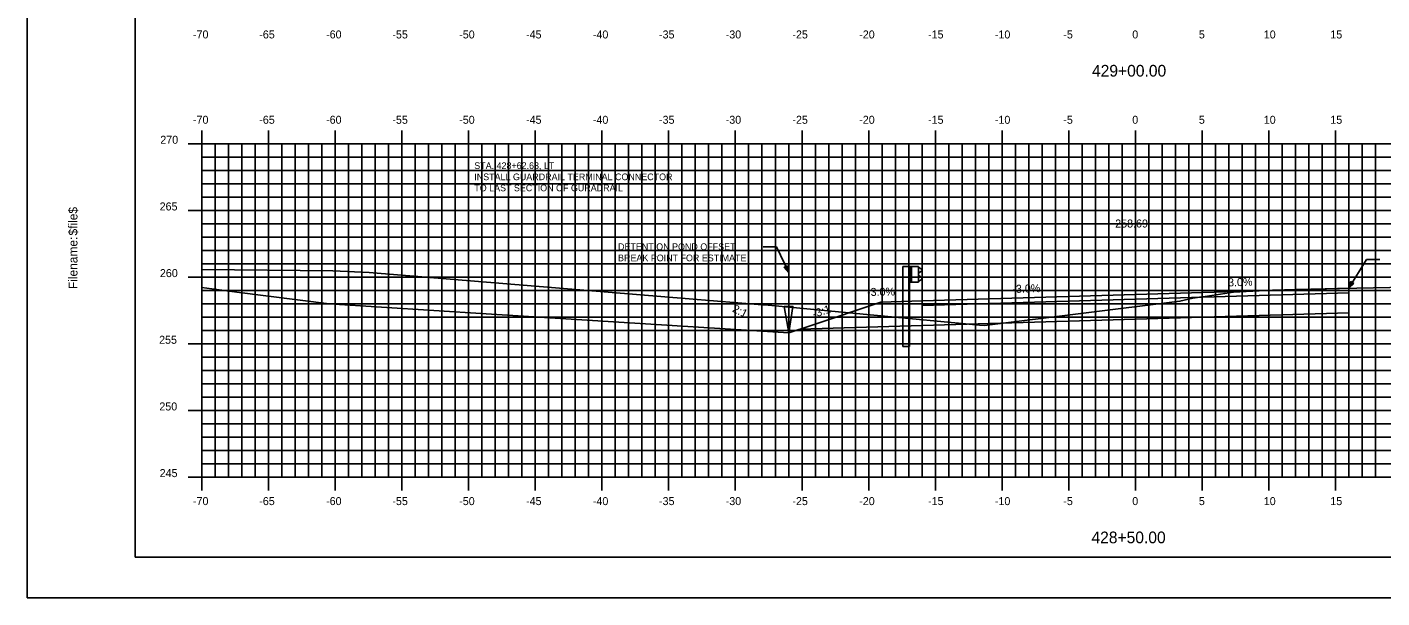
# Model space of a CAD drawing. Extents: x 1160718 to 1173142, y 616002 to 617630.
# Drawn here: x 1170988.1 to 1171089.7, y 616613.9 to 616656.7 of the extents above; entities that cross this region are included whole.
import ezdxf

# ---------------------------------------------------------------- set-up
doc = ezdxf.new("R2010")
doc.units = 0
for name, color, linetype in [('ANNOTATION', 7, 'Continuous'), ('BORDER', 7, 'Continuous'), ('D_Drainage_Ditch_Line', 7, 'Continuous'), ('D_Guardrail_Beam_Lt', 7, 'Continuous'), ('D_Roadway_Centerline', 7, 'Continuous'), ('D_Roadway_Centerline_Text', 7, 'Continuous'), ('D_Roadway_Edge_Pavement', 7, 'Continuous'), ('D_Roadway_Edge_Shoulder', 7, 'Continuous'), ('D_Roadway_Edge_TW', 7, 'Continuous'), ('D_Roadway_Pavement', 7, 'Continuous'), ('D_Roadway_SubGrade', 7, 'Continuous'), ('H_V ANNOTATION', 7, 'Continuous'), ('MAJOR', 7, 'Continuous'), ('MINOR', 7, 'Continuous'), ('PLOT BOUNDARY', 7, 'Continuous'), ('S_Roadway_Centerline', 7, 'Continuous'), ('SHADING', 7, 'Continuous')]:
    doc.layers.add(name, color=color, linetype=linetype)

msp = doc.modelspace()

# ---------------------------------------------------------------- linework, layer by layer
at = {"layer": 'ANNOTATION'}
for p, q in [((1171043.27, 616640.21), (1171044.27, 616640.21)), ((1171045.18, 616638.27), (1171044.27, 616640.21)), ((1171087.18, 616637.1), (1171088.5, 616639.25)), ((1171089.5, 616639.25), (1171088.5, 616639.25))]:
    msp.add_line(p, q, dxfattribs=at)
for points in [[(1171045.08, 616638.77), (1171045.18, 616638.27), (1171044.85, 616638.67)], [(1171087.55, 616637.46), (1171087.18, 616637.1), (1171087.33, 616637.59)]]:
    msp.add_lwpolyline(points, close=True, dxfattribs=at)
at = {"layer": 'BORDER'}
for p, q in [((1170996.18, 616721.93), (1170996.18, 616616.93)), ((1170996.18, 616616.93), (1171156.18, 616616.93))]:
    msp.add_line(p, q, dxfattribs=at)
at = {"layer": 'D_Drainage_Ditch_Line'}
msp.add_line((1171045.18, 616635.07), (1171045.18, 616641.32), dxfattribs=at)
msp.add_lwpolyline([(1171044.85, 616635.73), (1171045.5, 616635.73), (1171045.18, 616633.76)], close=True, dxfattribs=at)
at = {"layer": 'D_Guardrail_Beam_Lt'}
for p, q in [((1171053.75, 616638.72), (1171053.75, 616632.72)), ((1171054.22, 616638.72), (1171053.75, 616638.72)), ((1171054.91, 616638.72), (1171054.22, 616638.72)), ((1171054.22, 616638.72), (1171054.22, 616637.55)), ((1171054.28, 616638.72), (1171054.28, 616637.55)), ((1171054.39, 616638.72), (1171054.39, 616637.55)), ((1171054.91, 616637.55), (1171054.91, 616638.72)), ((1171054.91, 616638.64), (1171054.98, 616638.62)), ((1171054.91, 616638.17), (1171054.91, 616638.1)), ((1171055.14, 616638.37), (1171054.94, 616638.24)), ((1171054.94, 616638.04), (1171055.14, 616637.9)), ((1171055, 616638.62), (1171055.14, 616638.52)), ((1171054.22, 616637.55), (1171054.91, 616637.55)), ((1171054.24, 616632.72), (1171054.24, 616637.55)), ((1171054.98, 616637.65), (1171054.91, 616637.64)), ((1171055.14, 616637.76), (1171055, 616637.66)), ((1171054.24, 616632.72), (1171053.75, 616632.72))]:
    msp.add_line(p, q, dxfattribs=at)
for centre, major_axis, start_param, end_param in [((1171054.99, 616638.17), (-0.0789, 0), 5.323254, 6.283185), ((1171054.99, 616638.1), (-0.0789, 0), 6.283185, 7.243116), ((1171054.97, 616638.58), (0.0417, 0), 0.959931, 1.376053), ((1171055.09, 616638.44), (0.0877, 0), 5.323254, 7.243116), ((1171054.97, 616637.69), (0.0417, 0), 4.907132, 5.323254), ((1171055.09, 616637.83), (0.0877, 0), 5.323254, 7.243116)]:
    msp.add_ellipse(centre, major_axis=major_axis, ratio=0.995501, start_param=start_param, end_param=end_param, dxfattribs=at)
at = {"layer": 'D_Roadway_Centerline'}
for points in [[(1171055.18, 616636.14), (1171071.18, 616636.62), (1171087.18, 616637.1)], [(1171045.18, 616633.76), (1171046.79, 616634.28), (1171052.08, 616636.04)]]:
    msp.add_lwpolyline(points, dxfattribs=at)
at = {"layer": 'D_Roadway_Edge_Pavement'}
msp.add_lwpolyline([(1171001.18, 616637.14), (1171003.8, 616636.81), (1171010.74, 616635.93), (1171022.5, 616635.18), (1171045.18, 616633.76)], dxfattribs=at)
at = {"layer": 'D_Roadway_Edge_Shoulder'}
for points in [[(1171087.18, 616637.1), (1171087.18, 616636.76)], [(1171055.18, 616636.14), (1171055.18, 616635.8)]]:
    msp.add_lwpolyline(points, dxfattribs=at)
at = {"layer": 'D_Roadway_Edge_TW'}
msp.add_lwpolyline([(1171087.18, 616636.76), (1171087.18, 616637.1), (1171071.18, 616636.62), (1171055.18, 616636.14), (1171055.18, 616635.8), (1171071.18, 616636.28)], close=True, dxfattribs=at)
at = {"layer": 'D_Roadway_Pavement'}
for p, q in [((1171045.18, 616633.76), (1171045.18, 616641.12)), ((1171055.18, 616636.14), (1171052.08, 616636.04))]:
    msp.add_line(p, q, dxfattribs=at)
msp.add_lwpolyline([(1171087.18, 616636.76), (1171087.18, 616636.76), (1171071.18, 616636.28), (1171055.18, 616635.8), (1171055.18, 616635.8), (1171071.18, 616636.28)], close=True, dxfattribs=at)
for points in [[(1171087.18, 616636.76), (1171087.18, 616636.76)], [(1171087.18, 616636.76), (1171087.18, 616636.76)], [(1171055.18, 616635.8), (1171055.18, 616635.8)], [(1171055.18, 616635.8), (1171055.18, 616635.8)]]:
    msp.add_lwpolyline(points, dxfattribs=at)
at = {"layer": 'D_Roadway_SubGrade'}
for p, q in [((1171071.18, 616636.28), (1171055.18, 616635.8)), ((1171055.18, 616634.3), (1171055.18, 616636.14)), ((1171087.18, 616636.76), (1171071.18, 616636.28)), ((1171087.18, 616635.26), (1171087.18, 616636.76)), ((1171055.18, 616635.8), (1171055.18, 616634.3))]:
    msp.add_line(p, q, dxfattribs=at)
at = {"layer": 'MAJOR'}
for p, q in [((1171001.18, 616648.93), (1171001.18, 616647.93)), ((1171006.18, 616648.93), (1171006.18, 616647.93)), ((1171011.18, 616648.93), (1171011.18, 616647.93)), ((1171016.18, 616648.93), (1171016.18, 616647.93)), ((1171021.18, 616648.93), (1171021.18, 616647.93)), ((1171026.18, 616648.93), (1171026.18, 616647.93)), ((1171031.18, 616648.93), (1171031.18, 616647.93)), ((1171036.18, 616648.93), (1171036.18, 616647.93)), ((1171041.18, 616648.93), (1171041.18, 616647.93)), ((1171046.18, 616648.93), (1171046.18, 616647.93)), ((1171051.18, 616648.93), (1171051.18, 616647.93)), ((1171056.18, 616648.93), (1171056.18, 616647.93)), ((1171061.18, 616648.93), (1171061.18, 616647.93)), ((1171066.18, 616648.93), (1171066.18, 616647.93)), ((1171071.18, 616648.93), (1171071.18, 616647.93)), ((1171076.18, 616648.93), (1171076.18, 616647.93)), ((1171081.18, 616648.93), (1171081.18, 616647.93)), ((1171086.18, 616648.93), (1171086.18, 616647.93)), ((1171000.17, 616647.93), (1171001.18, 616647.93)), ((1171001.18, 616647.93), (1171141.18, 616647.93)), ((1171001.18, 616622.93), (1171001.18, 616647.93)), ((1171001.18, 616622.93), (1171001.18, 616647.93)), ((1171001.18, 616647.93), (1171141.18, 616647.93)), ((1171006.18, 616622.93), (1171006.18, 616647.93)), ((1171011.18, 616622.93), (1171011.18, 616647.93)), ((1171016.18, 616622.93), (1171016.18, 616647.93)), ((1171021.18, 616622.93), (1171021.18, 616647.93)), ((1171026.18, 616622.93), (1171026.18, 616647.93)), ((1171031.18, 616622.93), (1171031.18, 616647.93)), ((1171036.18, 616622.93), (1171036.18, 616647.93)), ((1171041.18, 616622.93), (1171041.18, 616647.93)), ((1171046.18, 616622.93), (1171046.18, 616647.93)), ((1171051.18, 616622.93), (1171051.18, 616647.93)), ((1171056.18, 616622.93), (1171056.18, 616647.93)), ((1171061.18, 616622.93), (1171061.18, 616647.93)), ((1171066.18, 616622.93), (1171066.18, 616647.93)), ((1171071.18, 616622.93), (1171071.18, 616647.93)), ((1171076.18, 616622.93), (1171076.18, 616647.93)), ((1171081.18, 616622.93), (1171081.18, 616647.93)), ((1171086.18, 616622.93), (1171086.18, 616647.93)), ((1171000.17, 616642.93), (1171001.18, 616642.93)), ((1171001.18, 616642.93), (1171141.18, 616642.93)), ((1171000.17, 616637.93), (1171001.18, 616637.93)), ((1171001.18, 616637.93), (1171141.18, 616637.93)), ((1171000.17, 616632.93), (1171001.18, 616632.93)), ((1171001.18, 616632.93), (1171141.18, 616632.93)), ((1171000.17, 616627.93), (1171001.18, 616627.93)), ((1171001.18, 616627.93), (1171141.18, 616627.93)), ((1171000.17, 616622.93), (1171001.18, 616622.93)), ((1171001.18, 616622.93), (1171141.18, 616622.93)), ((1171001.18, 616622.93), (1171141.18, 616622.93)), ((1171001.18, 616621.93), (1171001.18, 616622.93)), ((1171006.18, 616621.93), (1171006.18, 616622.93)), ((1171011.18, 616621.93), (1171011.18, 616622.93)), ((1171016.18, 616621.93), (1171016.18, 616622.93)), ((1171021.18, 616621.93), (1171021.18, 616622.93)), ((1171026.18, 616621.93), (1171026.18, 616622.93)), ((1171031.18, 616621.93), (1171031.18, 616622.93)), ((1171036.18, 616621.93), (1171036.18, 616622.93)), ((1171041.18, 616621.93), (1171041.18, 616622.93)), ((1171046.18, 616621.93), (1171046.18, 616622.93)), ((1171051.18, 616621.93), (1171051.18, 616622.93)), ((1171056.18, 616621.93), (1171056.18, 616622.93)), ((1171061.18, 616621.93), (1171061.18, 616622.93)), ((1171066.18, 616621.93), (1171066.18, 616622.93)), ((1171071.18, 616621.93), (1171071.18, 616622.93)), ((1171076.18, 616621.93), (1171076.18, 616622.93)), ((1171081.18, 616621.93), (1171081.18, 616622.93)), ((1171086.18, 616621.93), (1171086.18, 616622.93))]:
    msp.add_line(p, q, dxfattribs=at)
at = {"layer": 'MINOR'}
for p, q in [((1171002.18, 616622.93), (1171002.18, 616647.93)), ((1171003.18, 616622.93), (1171003.18, 616647.93)), ((1171004.18, 616622.93), (1171004.18, 616647.93)), ((1171005.18, 616622.93), (1171005.18, 616647.93)), ((1171007.18, 616622.93), (1171007.18, 616647.93)), ((1171008.18, 616622.93), (1171008.18, 616647.93)), ((1171009.18, 616622.93), (1171009.18, 616647.93)), ((1171010.18, 616622.93), (1171010.18, 616647.93)), ((1171012.18, 616622.93), (1171012.18, 616647.93)), ((1171013.18, 616622.93), (1171013.18, 616647.93)), ((1171014.18, 616622.93), (1171014.18, 616647.93)), ((1171015.18, 616622.93), (1171015.18, 616647.93)), ((1171017.18, 616622.93), (1171017.18, 616647.93)), ((1171018.18, 616622.93), (1171018.18, 616647.93)), ((1171019.18, 616622.93), (1171019.18, 616647.93)), ((1171020.18, 616622.93), (1171020.18, 616647.93)), ((1171022.18, 616622.93), (1171022.18, 616647.93)), ((1171023.18, 616622.93), (1171023.18, 616647.93)), ((1171024.18, 616622.93), (1171024.18, 616647.93)), ((1171025.18, 616622.93), (1171025.18, 616647.93)), ((1171027.18, 616622.93), (1171027.18, 616647.93)), ((1171028.18, 616622.93), (1171028.18, 616647.93)), ((1171029.18, 616622.93), (1171029.18, 616647.93)), ((1171030.18, 616622.93), (1171030.18, 616647.93)), ((1171032.18, 616622.93), (1171032.18, 616647.93)), ((1171033.18, 616622.93), (1171033.18, 616647.93)), ((1171034.18, 616622.93), (1171034.18, 616647.93)), ((1171035.18, 616622.93), (1171035.18, 616647.93)), ((1171037.18, 616622.93), (1171037.18, 616647.93)), ((1171038.18, 616622.93), (1171038.18, 616647.93)), ((1171039.18, 616622.93), (1171039.18, 616647.93)), ((1171040.18, 616622.93), (1171040.18, 616647.93)), ((1171042.18, 616622.93), (1171042.18, 616647.93)), ((1171043.18, 616622.93), (1171043.18, 616647.93)), ((1171044.18, 616622.93), (1171044.18, 616647.93)), ((1171045.18, 616622.93), (1171045.18, 616647.93)), ((1171047.18, 616622.93), (1171047.18, 616647.93)), ((1171048.18, 616622.93), (1171048.18, 616647.93)), ((1171049.18, 616622.93), (1171049.18, 616647.93)), ((1171050.18, 616622.93), (1171050.18, 616647.93)), ((1171052.18, 616622.93), (1171052.18, 616647.93)), ((1171053.18, 616622.93), (1171053.18, 616647.93)), ((1171054.18, 616622.93), (1171054.18, 616647.93)), ((1171055.18, 616622.93), (1171055.18, 616647.93)), ((1171057.18, 616622.93), (1171057.18, 616647.93)), ((1171058.18, 616622.93), (1171058.18, 616647.93)), ((1171059.18, 616622.93), (1171059.18, 616647.93)), ((1171060.18, 616622.93), (1171060.18, 616647.93)), ((1171062.18, 616622.93), (1171062.18, 616647.93)), ((1171063.18, 616622.93), (1171063.18, 616647.93)), ((1171064.18, 616622.93), (1171064.18, 616647.93)), ((1171065.18, 616622.93), (1171065.18, 616647.93)), ((1171067.18, 616622.93), (1171067.18, 616647.93)), ((1171068.18, 616622.93), (1171068.18, 616647.93)), ((1171069.18, 616622.93), (1171069.18, 616647.93)), ((1171070.18, 616622.93), (1171070.18, 616647.93)), ((1171072.18, 616622.93), (1171072.18, 616647.93)), ((1171073.18, 616622.93), (1171073.18, 616647.93)), ((1171074.18, 616622.93), (1171074.18, 616647.93)), ((1171075.18, 616622.93), (1171075.18, 616647.93)), ((1171077.18, 616622.93), (1171077.18, 616647.93)), ((1171078.18, 616622.93), (1171078.18, 616647.93)), ((1171079.18, 616622.93), (1171079.18, 616647.93)), ((1171080.18, 616622.93), (1171080.18, 616647.93)), ((1171082.18, 616622.93), (1171082.18, 616647.93)), ((1171083.18, 616622.93), (1171083.18, 616647.93)), ((1171084.18, 616622.93), (1171084.18, 616647.93)), ((1171085.18, 616622.93), (1171085.18, 616647.93)), ((1171087.18, 616622.93), (1171087.18, 616647.93)), ((1171088.18, 616622.93), (1171088.18, 616647.93)), ((1171089.18, 616622.93), (1171089.18, 616647.93)), ((1171001.18, 616646.93), (1171141.18, 616646.93)), ((1171001.18, 616646.93), (1171002.18, 616646.93)), ((1171001.18, 616645.93), (1171141.18, 616645.93)), ((1171001.18, 616645.93), (1171002.18, 616645.93)), ((1171001.18, 616644.93), (1171141.18, 616644.93)), ((1171001.18, 616644.93), (1171002.18, 616644.93)), ((1171001.18, 616643.93), (1171141.18, 616643.93)), ((1171001.18, 616643.93), (1171002.18, 616643.93)), ((1171001.18, 616641.93), (1171141.18, 616641.93)), ((1171001.18, 616641.93), (1171002.18, 616641.93)), ((1171001.18, 616640.93), (1171141.18, 616640.93)), ((1171001.18, 616640.93), (1171002.18, 616640.93)), ((1171001.18, 616639.93), (1171141.18, 616639.93)), ((1171001.18, 616639.93), (1171002.18, 616639.93)), ((1171001.18, 616638.93), (1171141.18, 616638.93)), ((1171001.18, 616638.93), (1171002.18, 616638.93)), ((1171001.18, 616636.93), (1171141.18, 616636.93)), ((1171001.18, 616636.93), (1171002.18, 616636.93)), ((1171001.18, 616635.93), (1171141.18, 616635.93)), ((1171001.18, 616635.93), (1171002.18, 616635.93)), ((1171001.18, 616634.93), (1171141.18, 616634.93)), ((1171001.18, 616634.93), (1171002.18, 616634.93)), ((1171001.18, 616633.93), (1171141.18, 616633.93)), ((1171001.18, 616633.93), (1171002.18, 616633.93)), ((1171001.18, 616631.93), (1171141.18, 616631.93)), ((1171001.18, 616631.93), (1171002.18, 616631.93)), ((1171001.18, 616630.93), (1171141.18, 616630.93)), ((1171001.18, 616630.93), (1171002.18, 616630.93)), ((1171001.18, 616629.93), (1171141.18, 616629.93)), ((1171001.18, 616629.93), (1171002.18, 616629.93)), ((1171001.18, 616628.93), (1171141.18, 616628.93)), ((1171001.18, 616628.93), (1171002.18, 616628.93)), ((1171001.18, 616626.93), (1171141.18, 616626.93)), ((1171001.18, 616626.93), (1171002.18, 616626.93)), ((1171001.18, 616625.93), (1171141.18, 616625.93)), ((1171001.18, 616625.93), (1171002.18, 616625.93)), ((1171001.18, 616624.93), (1171141.18, 616624.93)), ((1171001.18, 616624.93), (1171002.18, 616624.93)), ((1171001.18, 616623.93), (1171141.18, 616623.93)), ((1171001.18, 616623.93), (1171002.18, 616623.93))]:
    msp.add_line(p, q, dxfattribs=at)
at = {"layer": 'PLOT BOUNDARY'}
msp.add_lwpolyline([(1170988.08, 616613.87), (1171158.08, 616613.87), (1171158.08, 616723.87), (1170988.08, 616723.87)], close=True, dxfattribs=at)
at = {"layer": 'S_Roadway_Centerline'}
msp.add_lwpolyline([(1171001.18, 616638.5), (1171011, 616638.41), (1171013.72, 616638.27), (1171037.73, 616636.29), (1171043.2, 616635.85), (1171043.65, 616635.82), (1171059.49, 616634.33), (1171059.87, 616634.29), (1171074.51, 616636.12), (1171075.47, 616636.34), (1171075.83, 616636.41), (1171075.97, 616636.42), (1171076.22, 616636.46), (1171076.91, 616636.55), (1171078.54, 616636.79), (1171080.46, 616636.9), (1171081.45, 616636.95), (1171083.26, 616637), (1171086.48, 616637.08), (1171087.78, 616637.11), (1171091.51, 616637.18)], dxfattribs=at)
at = {"layer": 'SHADING'}
msp.add_lwpolyline([(1171046.01, 616634.03), (1171055.18, 616634.3), (1171087.18, 616635.26)], dxfattribs=at)

# ---------------------------------------------------------------- texts
at = {"layer": 'ANNOTATION'}
for s, p in [('STA. 428+62.68, LT', (1171021.61, 616646.04)), ('INSTALL GUARDRAIL TERMINAL CONNECTOR', (1171021.61, 616645.2)), ('TO LAST SECTION OF GURADRAIL', (1171021.61, 616644.37)), ('DETENTION POND OFFSET', (1171032.39, 616639.96)), ('BREAK POINT FOR ESTIMATE', (1171032.39, 616639.12))]:
    msp.add_text(s, height=0.5, dxfattribs=at).set_placement(p)
for s, rotation, p in [('-3.0%', 1.1458, (1171051.06, 616636.51)), ('-3.0%', 1.7184, (1171061.96, 616636.74)), ('3.0%', 1.7184, (1171078.13, 616637.23)), ('2:1', 333.4349, (1171040.91, 616635.36)), ('-3:1', 18.4349, (1171047.07, 616634.86))]:
    msp.add_text(s, height=0.6, rotation=rotation, dxfattribs=at).set_placement(p)
at = {"layer": 'BORDER'}
for s, p in [('$file$', (1170991.86, 616641.05)), ('Filename:', (1170991.86, 616637.03))]:
    msp.add_text(s, height=0.67, rotation=90, dxfattribs=at).set_placement(p)
at = {"layer": 'D_Roadway_Centerline'}
for s, p in [('C', (1171071.17, 616636.62)), ('L', (1171071.18, 616636.61))]:
    msp.add_text(s, height=0.0146, dxfattribs=at).set_placement(p)
at = {"layer": 'D_Roadway_Centerline_Text'}
msp.add_text('258.69', height=0.6, dxfattribs=at).set_placement((1171069.66, 616641.65))
at = {"layer": 'H_V ANNOTATION'}
for s, height, p in [('-70', 0.6, (1171000.52, 616655.83)), ('-65', 0.6, (1171005.49, 616655.83)), ('-60', 0.6, (1171010.5, 616655.83)), ('-55', 0.6, (1171015.47, 616655.83)), ('-50', 0.6, (1171020.48, 616655.83)), ('-45', 0.6, (1171025.49, 616655.83)), ('-40', 0.6, (1171030.5, 616655.83)), ('-35', 0.6, (1171035.46, 616655.83)), ('-30', 0.6, (1171040.46, 616655.83)), ('-25', 0.6, (1171045.46, 616655.83)), ('-20', 0.6, (1171050.47, 616655.83)), ('-15', 0.6, (1171055.63, 616655.83)), ('-10', 0.6, (1171060.64, 616655.83)), ('-5', 0.6, (1171065.77, 616655.83)), ('0', 0.6, (1171070.94, 616655.83)), ('5', 0.6, (1171075.93, 616655.83)), ('10', 0.6, (1171080.8, 616655.83)), ('15', 0.6, (1171085.79, 616655.83)), ('429+00.00', 0.875, (1171067.92, 616652.97)), ('-70', 0.6, (1171000.52, 616649.43)), ('-65', 0.6, (1171005.49, 616649.43)), ('-60', 0.6, (1171010.5, 616649.43)), ('-55', 0.6, (1171015.47, 616649.43)), ('-50', 0.6, (1171020.48, 616649.43)), ('-45', 0.6, (1171025.49, 616649.43)), ('-40', 0.6, (1171030.5, 616649.43)), ('-35', 0.6, (1171035.46, 616649.43)), ('-30', 0.6, (1171040.46, 616649.43)), ('-25', 0.6, (1171045.46, 616649.43)), ('-20', 0.6, (1171050.47, 616649.43)), ('-15', 0.6, (1171055.63, 616649.43)), ('-10', 0.6, (1171060.64, 616649.43)), ('-5', 0.6, (1171065.77, 616649.43)), ('0', 0.6, (1171070.94, 616649.43)), ('5', 0.6, (1171075.93, 616649.43)), ('10', 0.6, (1171080.8, 616649.43)), ('15', 0.6, (1171085.79, 616649.43)), ('270', 0.6, (1170998.07, 616647.93)), ('265', 0.6, (1170998.02, 616642.93)), ('260', 0.6, (1170998.04, 616637.93)), ('255', 0.6, (1170997.98, 616632.93)), ('250', 0.6, (1170998, 616627.93)), ('245', 0.6, (1170998.02, 616622.93)), ('-70', 0.6, (1171000.52, 616620.83)), ('-65', 0.6, (1171005.49, 616620.83)), ('-60', 0.6, (1171010.5, 616620.83)), ('-55', 0.6, (1171015.47, 616620.83)), ('-50', 0.6, (1171020.48, 616620.83)), ('-45', 0.6, (1171025.49, 616620.83)), ('-40', 0.6, (1171030.5, 616620.83)), ('-35', 0.6, (1171035.46, 616620.83)), ('-30', 0.6, (1171040.46, 616620.83)), ('-25', 0.6, (1171045.46, 616620.83)), ('-20', 0.6, (1171050.47, 616620.83)), ('-15', 0.6, (1171055.63, 616620.83)), ('-10', 0.6, (1171060.64, 616620.83)), ('-5', 0.6, (1171065.77, 616620.83)), ('0', 0.6, (1171070.94, 616620.83)), ('5', 0.6, (1171075.93, 616620.83)), ('10', 0.6, (1171080.8, 616620.83)), ('15', 0.6, (1171085.79, 616620.83)), ('428+50.00', 0.875, (1171067.88, 616617.97))]:
    msp.add_text(s, height=height, dxfattribs=at).set_placement(p)

doc.saveas('drawing.dxf')
